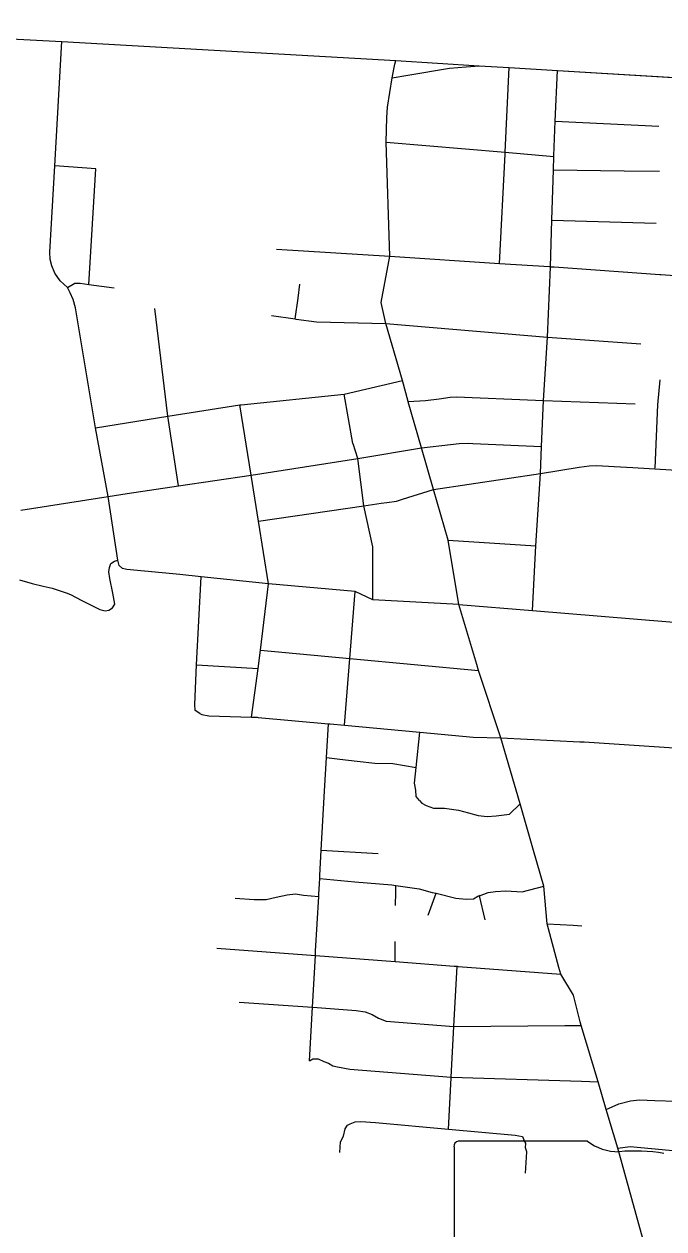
# Model space of a CAD drawing. Extents: x 1755200 to 1902939, y 644115 to 788070.
# Drawn here: x 1845211 to 1849254, y 769950 to 777564 of the extents above; entities that cross this region are included whole.
import ezdxf

# ---------------------------------------------------------------- set-up
doc = ezdxf.new("R2010")
doc.units = 0
for name, color, linetype in [('GM_X_City_Street', 7, 'Continuous'), ('GM_X_County', 7, 'Continuous'), ('GM_X_State_Route', 7, 'Continuous'), ('GM_X_State_Shield', 7, 'Continuous')]:
    doc.layers.add(name, color=color, linetype=linetype)

msp = doc.modelspace()

# ---------------------------------------------------------------- linework, layer by layer
at = {"layer": 'GM_X_City_Street'}
for points in [[(1845740.8, 774579.3), (1845662, 775011.9), (1845535.1, 775771.6), (1845520.8, 775823.7), (1845502.2, 775865.8), (1845485.9, 775898.4), (1845438.1, 775941.9), (1845404.4, 775989.7), (1845384.9, 776036.5), (1845376.2, 776076.7), (1845374, 776122.3), (1845404.8, 776667.6), (1845448.6, 777453.4)], [(1847535.7, 777223.9), (1847636.2, 777240.2), (1847899.6, 777286), (1848003.3, 777293.9)], [(1848003.3, 777293.9), (1848085.5, 777300.2), (1848275.6, 777289.2), (1848580.5, 777270.7), (1850346.1, 777164.3)], [(1848251.4, 776751), (1848251.5, 776753.6), (1848275.6, 777289.2)], [(1848474.8, 774723.1), (1848481.2, 774895.1), (1848493.4, 775186.1), (1848517.8, 775585.8), (1848536.4, 776026.8), (1848536.5, 776030.6), (1848545.7, 776325), (1848555.7, 776643.2), (1848558.3, 776727.2), (1848558.4, 776731.3), (1848567.4, 776951.3), (1848580.5, 777270.7)], [(1848567.4, 776951.3), (1849220.9, 776919.1)], [(1847499.2, 776818.4), (1848251.5, 776753.6), (1848558.3, 776727.2)], [(1848215.5, 776051.7), (1848250.9, 776741), (1848251.4, 776751)], [(1845620.7, 775918), (1845663.1, 776648.3), (1845404.8, 776667.6)], [(1848555.7, 776643.2), (1849003.1, 776637.4)], [(1849003.1, 776637.4), (1849003.1, 776637.4), (1849226.8, 776634.5)], [(1848545.7, 776325), (1849205.5, 776306.6)], [(1846805.9, 776141.3), (1847521.8, 776097.1)], [(1847521.8, 776097.1), (1848215.5, 776051.7), (1848530.5, 776031), (1848536.5, 776030.6), (1848556.3, 776029.2), (1848559.7, 776028.9)], [(1848559.7, 776028.9), (1849228.6, 775981), (1849234, 775980.6)], [(1849234, 775980.6), (1849766.4, 775942.5), (1850368.8, 775934.4), (1850602.9, 775922.8), (1850636.5, 775921.7)], [(1845485.9, 775898.4), (1845531.6, 775926.7), (1845565.3, 775925.6), (1845620.7, 775918), (1845779.4, 775896.3)], [(1846941.9, 775832.6), (1846953.4, 775920.8)], [(1846924.6, 775700.4), (1846941.9, 775832.6), (1846941.9, 775832.6)], [(1846187, 774645.8), (1846119.4, 775086.5), (1846036.2, 775766.3)], [(1846774, 775721.5), (1846924.6, 775700.4), (1846928, 775699.9)], [(1846928, 775699.9), (1846929.1, 775699.7), (1847058.4, 775681.6), (1847496.8, 775671.6)], [(1847496.8, 775671.6), (1848517.8, 775585.8), (1849107.9, 775544.2)], [(1846581.4, 775157.7), (1847234.2, 775224.2), (1847601.9, 775312.1)], [(1849199.4, 774757.9), (1849215.8, 775158.6), (1849230.2, 775316.3)], [(1847289.6, 774910.6), (1847288.8, 774912.8), (1847234.2, 775224.2)], [(1847637.9, 775179.4), (1847747.5, 775184.9), (1847834.3, 775195.9), (1847904, 775205.7), (1847943.1, 775208.2), (1848443, 775188.2)], [(1845662, 775011.9), (1846119.4, 775086.5), (1846574.8, 775157), (1846581.4, 775157.7)], [(1846754.5, 774027.6), (1846692.2, 774423.5), (1846646.1, 774713.3), (1846574.8, 775157)], [(1848443, 775188.2), (1848493.4, 775186.1), (1849072.3, 775164.5)], [(1845862, 774597.3), (1846187, 774645.8), (1846646.1, 774713.3), (1847320.6, 774818.8), (1847722.8, 774885.3)], [(1847357.9, 774520), (1847320.6, 774818.8), (1847289.6, 774910.6)], [(1847722.8, 774885.3), (1847905.2, 774907.3), (1847960.2, 774913.4), (1848017.7, 774914.7), (1848047, 774913.4)], [(1848047, 774913.4), (1848481.2, 774895.1)], [(1847797.6, 774622.4), (1848474.8, 774723.1), (1848718.8, 774763.8), (1848781.8, 774772.3), (1848830.2, 774774.7), (1848939.1, 774767.4), (1849056.6, 774761.3), (1849370.1, 774742), (1849727.2, 774719), (1850031, 774704.5), (1850435.3, 774679.1), (1850524.9, 774675.4), (1850528.1, 774675.2)], [(1848422.7, 773857.2), (1848444.6, 774266.7), (1848474.8, 774723.1)], [(1845190.3, 774492), (1845740.8, 774579.3), (1845862, 774597.3)], [(1847602.1, 774561.7), (1847797.6, 774622.4)], [(1845803.8, 774177), (1845740.8, 774579.3)], [(1846692.2, 774423.5), (1847357.9, 774520), (1847466.9, 774535.8), (1847502.3, 774540.9)], [(1847415.3, 773926.6), (1847413.6, 774261.5), (1847357.9, 774520)], [(1847502.3, 774540.9), (1847563.7, 774549.8), (1847602.1, 774561.7)], [(1847890.5, 774302), (1848444.6, 774266.7)], [(1845181.5, 774051.1), (1845261.8, 774028.6), (1845331.9, 774011.7), (1845388.7, 773999.5), (1845420.5, 773989.7), (1845476.2, 773970.3), (1845503.9, 773959), (1845576, 773921.7), (1845690, 773864.3), (1845723.9, 773855.7), (1845746.4, 773859.7), (1845770, 773875.1), (1845784.3, 773898.6), (1845772, 773968.2), (1845751.6, 774061.4), (1845746.4, 774102.3), (1845750.5, 774129.9), (1845759.7, 774154.5), (1845781.2, 774170.9), (1845803.8, 774177)], [(1847957.7, 773895.2), (1847415.3, 773926.6), (1847303.1, 773978.5), (1846754.5, 774027.6), (1846328.8, 774070.6), (1846193.7, 774084.9), (1845860, 774116.7), (1845831.4, 774123.8), (1845810.9, 774142.3), (1845803.8, 774177)], [(1846320.4, 773208.2), (1846292.6, 773225.8), (1846289.5, 773263.9), (1846300.1, 773514.1), (1846328.8, 774070.6)], [(1846647.8, 773184.6), (1846688.8, 773492.4), (1846704.2, 773607.7), (1846754.5, 774027.6)], [(1847235.3, 773133.1), (1847268.9, 773555.1), (1847303.1, 773978.5)], [(1847957.7, 773895.2), (1848422.7, 773857.2), (1849292.1, 773786.1), (1849983.8, 773774.8), (1850389.3, 773750.4)], [(1846704.2, 773607.7), (1847268.9, 773555.1), (1848081.1, 773479.4)], [(1846300.1, 773514.1), (1846688.8, 773492.4)], [(1846320.4, 773208.2), (1846334.3, 773200), (1846378.2, 773193.4), (1846647.8, 773184.6), (1846684, 773183.5), (1846689.1, 773183)], [(1846689.1, 773183), (1847133.6, 773142.5), (1847145.5, 773141.4), (1847235.3, 773133.1), (1847711.4, 773088.9), (1848048.3, 773057.7), (1848222.7, 773052.9)], [(1847109.7, 772716.7), (1847121.6, 772928.4), (1847133.6, 773142.5)], [(1847688.7, 772866.6), (1847711.4, 773088.9)], [(1848222.7, 773052.9), (1848723.2, 773029.1), (1848750.6, 773027.2)], [(1848750.6, 773027.2), (1849254.6, 772993.9), (1850517.2, 772909.9), (1850667.8, 772900), (1850712.5, 772890.7), (1850907.2, 772796.5), (1851287.1, 772606.5), (1851440, 772526.2), (1851515.7, 772492.2), (1851577.5, 772466), (1851656.2, 772453.6), (1851801.4, 772447.4), (1852215.4, 772415), (1852646.3, 772379.5), (1852697.3, 772376.4), (1852923.1, 772361)], [(1847121.6, 772928.4), (1847205.8, 772918.1), (1847315.5, 772905.6), (1847427.3, 772893), (1847541.2, 772890.4), (1847688.7, 772866.6)], [(1847710.1, 772658.1), (1847688.6, 772682.6), (1847685.5, 772722.7), (1847678.5, 772767), (1847688.7, 772866.6)], [(1847079.7, 772184.3), (1847088.7, 772343.7), (1847109.7, 772716), (1847109.7, 772716.7)], [(1847710.1, 772658.1), (1847723.7, 772639.7), (1847751.4, 772625), (1847797.1, 772610), (1847802.4, 772609.8), (1847808.8, 772609.7)], [(1847808.8, 772609.7), (1847867, 772608.3), (1847954.7, 772596.3), (1848018.4, 772578.8), (1848080, 772563.4), (1848137.8, 772556), (1848193.9, 772560.8), (1848244.1, 772567.6), (1848278.2, 772570.8), (1848346.3, 772635.9)], [(1847088.7, 772343.7), (1847448.7, 772323.5)], [(1847052.8, 771705.2), (1847072.3, 772051.2), (1847073.1, 772065.7), (1847078.6, 772163.6), (1847079.7, 772183), (1847079.7, 772184.3)], [(1847078.6, 772163.6), (1847300.8, 772142.6), (1847534.4, 772125.2), (1847559.4, 772121.4), (1847707.8, 772099.1), (1847789.3, 772077.2), (1847814, 772071), (1847938.5, 772039.7), (1848004.4, 772034.2), (1848050.4, 772037.1), (1848078.8, 772052.5), (1848088, 772056), (1848143.3, 772077.1), (1848189.4, 772082), (1848255.5, 772086.5), (1848357.4, 772080.1), (1848494.6, 772116.9)], [(1847557.8, 771994), (1847558.8, 772078.9), (1847558.8, 772079)], [(1847558.8, 772079), (1847559.4, 772121.4)], [(1847764.2, 771933.5), (1847814, 772071)], [(1846544.5, 772039.9), (1846664.4, 772031.1), (1846740.4, 772031.3), (1846802.7, 772045.9), (1846873, 772062.3), (1846925.1, 772067.1), (1846977, 772059.9), (1847072.3, 772051.2)], [(1848123.5, 771903.2), (1848088, 772056), (1848087, 772060.3)], [(1848515.4, 771878.1), (1848679.8, 771869.4), (1848679.8, 771869.4)], [(1848679.8, 771869.4), (1848734.6, 771866.5)], [(1847555.8, 771639.5), (1847556.5, 771766)], [(1846427.6, 771724), (1847051.3, 771677.3), (1847555.8, 771639.5), (1847929.1, 771611.5), (1847947.2, 771610.1), (1847954.4, 771609.6)], [(1847014, 771013.2), (1847032.9, 771350.8), (1847051.3, 771677.3), (1847052.8, 771704.2), (1847052.8, 771705.2)], [(1847909.9, 770905.9), (1847910.1, 770909.3), (1847927.1, 771230.4), (1847947.2, 771610.1)], [(1847954.4, 771609.6), (1848602.3, 771561.1)], [(1846570.1, 771384.1), (1847032.9, 771350.8), (1847035.7, 771350.6)], [(1847035.7, 771350.6), (1847308.9, 771331), (1847366.7, 771321.6), (1847410.3, 771304.6), (1847449.8, 771281.6), (1847499.4, 771262.5), (1847927.1, 771230.4), (1848627.8, 771235.4)], [(1848627.8, 771235.4), (1848731.5, 771236.1)], [(1847014, 771013.2), (1847034.2, 771024.8), (1847068.3, 771026), (1847103.8, 771007.2), (1847133.6, 770998.5), (1847161.3, 770981.8), (1847191.1, 770975.1), (1847268.8, 770959.3), (1847910.1, 770909.3), (1848732.6, 770883.6)], [(1849195.6, 770762.8), (1849332.9, 770758.1), (1849922.5, 770701.7), (1850488.9, 770657.1), (1850785.7, 770629.9), (1851511, 770569.8), (1851611.9, 770560.1), (1851685.6, 770565.9), (1851751.7, 770583.5), (1851799, 770601.9), (1851844.9, 770626.8), (1851951.3, 770714.8), (1852229.7, 770978.7), (1852283.5, 771030), (1852328.2, 771053.6), (1852387.2, 771057.5), (1852521.2, 771045.7), (1852933.5, 771009), (1853206.6, 770985.2), (1853281.1, 770969.5), (1853310.6, 770940.1), (1853308.6, 770883.2), (1853230.8, 770681.3)], [(1847892.6, 770580.9), (1847909.9, 770905.9), (1847909.9, 770905.9)], [(1848732.6, 770883.6), (1848837.8, 770880.3)], [(1848889.1, 770705.6), (1848969.1, 770739.8), (1849042.7, 770759.4), (1849100.5, 770766), (1849195.6, 770762.8)], [(1847255, 770605), (1847271.2, 770614.6), (1847303.5, 770627.9), (1847339.5, 770629.1), (1847431.4, 770622.9), (1847892.6, 770580.9), (1848313.6, 770542.5), (1848359.4, 770533.4), (1848368.9, 770513.2)], [(1847205.2, 770433.8), (1847210.7, 770499.8), (1847229.5, 770537.4), (1847240.5, 770583.3), (1847255, 770605)], [(1848378.3, 770302.6), (1848387.2, 770436.6), (1848379.8, 770462.8), (1848380.5, 770492.8), (1848368.9, 770513.2)], [(1848962.6, 770460.1), (1849041.4, 770470.6), (1849803, 770399.7), (1850411.4, 770354.5), (1851598.6, 770251.3), (1852061, 770215.7), (1852626.3, 770163.3), (1853261.4, 770110.1), (1853540.6, 770086.9), (1853878.1, 770057.8), (1853951.8, 770048.1), (1854004.2, 770034.5), (1854097.3, 769997.6), (1854458, 769830.9)]]:
    msp.add_lwpolyline(points, dxfattribs=at)
at = {"layer": 'GM_X_County'}
msp.add_lwpolyline([(1843361.1, 777563.7), (1845448.6, 777453.4), (1847559.7, 777333.4), (1848085.5, 777300.2), (1848275.6, 777289.2), (1848580.4, 777270.7), (1850568.8, 777150.7), (1850743.6, 777141.2), (1850903.1, 777132.2), (1851193, 777115.8), (1851228.1, 777113.8), (1853976.6, 776957.1), (1854745.5, 776908), (1855849, 776844), (1860837.1, 776510.3), (1864330.8, 776269.7)], dxfattribs=at)
at = {"layer": 'GM_X_State_Route'}
for points in [[(1847638.5, 775177.4), (1847637.9, 775179.4), (1847601.9, 775312.1), (1847496.8, 775671.6), (1847467.4, 775803.7), (1847521.8, 776097.1), (1847499.2, 776818.4), (1847503.6, 776972.7), (1847507.5, 777039.8), (1847535.7, 777223.9), (1847554, 777309.5), (1847559.7, 777333.4)], [(1848222.7, 773052.9), (1848081.1, 773479.4), (1848071, 773515.9), (1847957.7, 773895.2), (1847890.5, 774302), (1847797.6, 774622.4), (1847722.8, 774885.3), (1847638.5, 775177.4)], [(1848430.1, 772342.6), (1848346.3, 772635.9), (1848222.7, 773052.9)], [(1848725.3, 771259.9), (1848681.6, 771427.9), (1848602.3, 771561.1), (1848589.9, 771603), (1848515.4, 771878.1), (1848494.6, 772116.9), (1848430.1, 772342.6)], [(1848935.5, 770550.4), (1848889.1, 770705.6), (1848837.8, 770880.3), (1848731.5, 771236.1), (1848725.3, 771259.9)], [(1849636.5, 767699.7), (1849636.8, 767744.4), (1849633.3, 767854.2), (1849615.6, 768024.1), (1849601.5, 768117.9), (1849567.8, 768261.3), (1849532.4, 768394.1), (1849446.2, 768704.5), (1849389.1, 768921.6), (1848962.6, 770460.1), (1848935.5, 770550.4)]]:
    msp.add_lwpolyline(points, dxfattribs=at)
at = {"layer": 'GM_X_State_Shield'}
for p, q in [((1847927.4, 770469.3), (1847927.4, 768356)), ((1848770.2, 770505.6), (1847954.8, 770505.6))]:
    msp.add_line(p, q, dxfattribs=at)
for centre, radius, start, end in [((1847959.2, 770473.8), 32.3, 98.1301, 188.1301), ((1848964.4, 770751), 312.9, 231.61951, 271.11188), ((1849068.1, 769319.2), 1123.2, 80.48669, 94.98827)]:
    msp.add_arc(centre, radius, start, end, dxfattribs=at)

doc.saveas('drawing.dxf')
